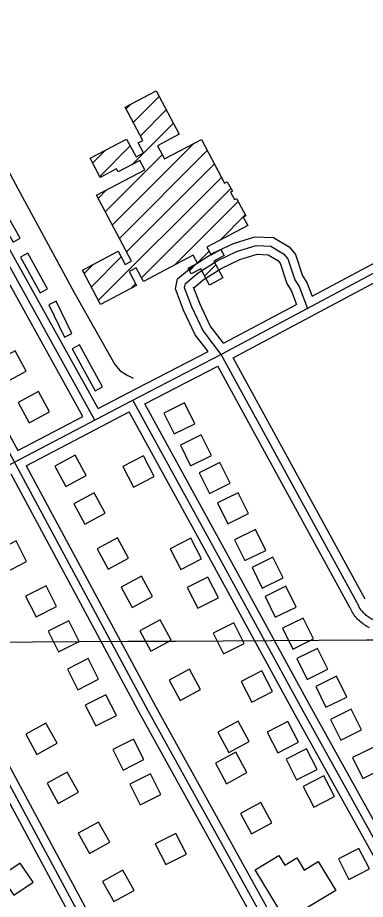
# Model space of a CAD drawing. Extents: x 3477039 to 3515015, y 546746 to 572297.
# Drawn here: x 3484637 to 3485237, y 563803 to 565328 of the extents above; entities that cross this region are included whole.
import ezdxf

# ---------------------------------------------------------------- set-up
doc = ezdxf.new("R2010")
doc.units = 0
for name, color, linetype in [('V-BLDG-OTLN', 7, 'Continuous'), ('V-GRID-MAJR', 7, 'Continuous'), ('V-ROAD-CNTR', 7, 'Continuous'), ('V-TOPO-SHOR', 7, 'Continuous')]:
    doc.layers.add(name, color=color, linetype=linetype)

msp = doc.modelspace()

# ---------------------------------------------------------------- linework, layer by layer
at = {"layer": 'V-BLDG-OTLN'}
for p, q in [((3484836.4, 565146.8), (3484881.1, 565191.5)), ((3484824.2, 565170), (3484832.4, 565178.2)), ((3484848.6, 565123.7), (3484893.3, 565168.4)), ((3484833.9, 565073.6), (3484905.6, 565145.3)), ((3484766.1, 565076.5), (3484787.9, 565098.3)), ((3484778.3, 565053.4), (3484831.1, 565106.2)), ((3484800.1, 564969.2), (3484942.2, 565111.2)), ((3484812.4, 564946), (3484964.2, 565097.9)), ((3484787.9, 564992.3), (3484886.5, 565090.9)), ((3484824.6, 564922.9), (3484976.4, 565074.8)), ((3484776.2, 564839.2), (3484988.7, 565051.6)), ((3484775.7, 565015.4), (3484790.2, 565029.9)), ((3484850.6, 564878.2), (3485004.9, 565032.5)), ((3484908, 564900.3), (3485017.6, 565009.8)), ((3484986.4, 564943.3), (3485029.8, 564986.7)), ((3484764, 564862.3), (3484815.6, 564914)), ((3484947, 564903.9), (3484967.3, 564924.2)), ((3484751.7, 564885.4), (3484767.7, 564901.4)), ((3484933.4, 564890.3), (3484945, 564901.9)), ((3484959.7, 564881.3), (3484979.1, 564900.6)), ((3484832.1, 564859.7), (3484840.2, 564867.8))]:
    msp.add_line(p, q, dxfattribs=at)
for points in [[(3484779.9, 564832.1), (3484748.6, 564891.3), (3484810.4, 564923.9), (3484822.3, 564901.3), (3484833, 564907), (3484772.8, 565020.8), (3484856.3, 565064.8), (3484847.7, 565081), (3484810.4, 565061.2), (3484807.6, 565066.4), (3484779.4, 565051.5), (3484761.9, 565084.6), (3484824.9, 565117.9), (3484841.2, 565087.3), (3484854, 565094), (3484844.9, 565111.2), (3484853, 565115.5), (3484822.5, 565173), (3484876, 565201.3), (3484915.7, 565126.1), (3484878.3, 565106.4), (3484890.3, 565083.8), (3484953.9, 565117.4), (3484993.9, 565041.7), (3484998.7, 565044.2), (3485007.5, 565027.7), (3485004.4, 565026.1), (3485011.2, 565013.3), (3485014.8, 565015.1), (3485030.7, 564985.1), (3485026.3, 564982.7), (3485033.9, 564968.4), (3484963.6, 564931.2), (3484970.6, 564918), (3484987.6, 564927), (3484993.3, 564916.3), (3484975.7, 564907), (3484991.2, 564877.7), (3484968.1, 564865.5), (3484953.1, 564893.8), (3484936.3, 564884.9), (3484931.2, 564894.6), (3484947.4, 564903.2), (3484940, 564917.2), (3484854, 564871.7), (3484841.4, 564895.5), (3484829, 564889), (3484841.7, 564864.8)], [(3484611.4, 564998.4), (3484599.2, 564991.4), (3484629, 564939.5), (3484641.1, 564946.5)], [(3484654, 564920.4), (3484641.8, 564913.6), (3484675.8, 564852.1), (3484688.1, 564858.9)], [(3484702.9, 564837.5), (3484690.3, 564831.3), (3484717.8, 564775.6), (3484730.3, 564781.8)], [(3484743.2, 564762.1), (3484730.9, 564755.4), (3484770.6, 564682.7), (3484782.9, 564689.4)], [(3484597.4, 564732.8), (3484616.4, 564697.6), (3484651.6, 564716.6), (3484632.6, 564751.8)], [(3484637.4, 564662.3), (3484656.4, 564627.2), (3484691.6, 564646.2), (3484672.6, 564681.4)], [(3484889, 564644), (3484906.7, 564608.2), (3484942.6, 564625.8), (3484924.9, 564661.7)], [(3484917.7, 564588.9), (3484935.4, 564553), (3484971.3, 564570.7), (3484953.6, 564606.6)], [(3484700.6, 564552.6), (3484719.6, 564517.4), (3484754.8, 564536.4), (3484735.8, 564571.6)], [(3484872.3, 564534.4), (3484854.1, 564570), (3484818.5, 564551.9), (3484836.6, 564516.2)], [(3484950.2, 564541), (3484967.9, 564505.2), (3485003.8, 564522.8), (3484986.1, 564558.7)], [(3484733.6, 564487.2), (3484752.6, 564452), (3484787.8, 564471), (3484768.8, 564506.2)], [(3484981.7, 564488.7), (3484999.4, 564452.8), (3485035.2, 564470.5), (3485017.6, 564506.4)], [(3485011.4, 564424.9), (3485029.1, 564389), (3485065, 564406.7), (3485047.3, 564442.6)], [(3484773.9, 564409.7), (3484792.9, 564374.5), (3484828.1, 564393.5), (3484809.1, 564428.7)], [(3484953.9, 564392), (3484935.7, 564427.7), (3484900.1, 564409.5), (3484918.2, 564373.9)], [(3484652.2, 564387.3), (3484634.1, 564423), (3484598.4, 564404.8), (3484616.6, 564369.2)], [(3485041.5, 564377.4), (3485059.2, 564341.5), (3485095.1, 564359.2), (3485077.4, 564395.1)], [(3484815.2, 564343.1), (3484834.3, 564307.9), (3484869.5, 564326.9), (3484850.4, 564362.1)], [(3484983.3, 564325), (3484965.2, 564360.6), (3484929.5, 564342.5), (3484947.7, 564306.9)], [(3484704, 564310), (3484685.9, 564345.7), (3484650.2, 564327.5), (3484668.4, 564291.9)], [(3485063.9, 564326.9), (3485081.5, 564291), (3485117.4, 564308.7), (3485099.7, 564344.6)], [(3485094, 564272.1), (3485111.7, 564236.2), (3485147.5, 564253.9), (3485129.9, 564289.8)], [(3484742.9, 564249.5), (3484724.8, 564285.1), (3484689.1, 564267), (3484707.3, 564231.3)], [(3484847.4, 564267.9), (3484866.5, 564232.7), (3484901.6, 564251.7), (3484882.6, 564286.9)], [(3485028.1, 564245.9), (3485009.9, 564281.6), (3484974.3, 564263.4), (3484992.4, 564227.8)], [(3485118.8, 564219.7), (3485136.5, 564183.8), (3485172.4, 564201.5), (3485154.7, 564237.4)], [(3484776.4, 564184.1), (3484758.2, 564219.7), (3484722.6, 564201.6), (3484740.7, 564165.9)], [(3484898.1, 564182.5), (3484917.1, 564147.3), (3484952.3, 564166.3), (3484933.3, 564201.5)], [(3485076.5, 564162.6), (3485058.3, 564198.3), (3485022.7, 564180.1), (3485040.8, 564144.5)], [(3485151.4, 564171.4), (3485169.1, 564135.5), (3485205, 564153.2), (3485187.3, 564189)], [(3484807.3, 564121.5), (3484789.2, 564157.2), (3484753.5, 564139), (3484771.7, 564103.4)], [(3485177, 564114.6), (3485194.6, 564078.8), (3485230.5, 564096.4), (3485212.8, 564132.3)], [(3484650.5, 564088.8), (3484669.9, 564053.8), (3484704.9, 564073.3), (3484685.4, 564108.2)], [(3484982.1, 564092.7), (3485001.1, 564057.5), (3485036.3, 564076.5), (3485017.3, 564111.7)], [(3485121.6, 564075.1), (3485103.5, 564110.7), (3485067.8, 564092.6), (3485086, 564056.9)], [(3484854.7, 564045), (3484836.5, 564080.6), (3484800.9, 564062.5), (3484819, 564026.9)], [(3485153.8, 564028.1), (3485135.7, 564063.8), (3485100.1, 564045.6), (3485118.2, 564010)], [(3485214.9, 564048.5), (3485232.5, 564012.6), (3485268.4, 564030.3), (3485250.7, 564066.1)], [(3484978.3, 564038.6), (3484997.3, 564003.4), (3485032.5, 564022.5), (3485013.5, 564057.7)], [(3484687.5, 564004.1), (3484706.9, 563969.1), (3484741.8, 563988.5), (3484722.4, 564023.5)], [(3484884.1, 563984.8), (3484865.9, 564020.4), (3484830.3, 564002.3), (3484848.4, 563966.7)], [(3485183.6, 563981.1), (3485165.5, 564016.8), (3485129.8, 563998.6), (3485148, 563963)], [(3485021.3, 563951.7), (3485040.3, 563916.5), (3485075.5, 563935.5), (3485056.4, 563970.7)], [(3484741.3, 563917.6), (3484760.8, 563882.6), (3484795.7, 563902), (3484776.3, 563937)], [(3484928.1, 563881.8), (3484910, 563917.5), (3484874.4, 563899.3), (3484892.5, 563863.7)], [(3485186.1, 563818.5), (3485100, 563766.6), (3485046.9, 563854.7), (3485087.8, 563879.4), (3485097.9, 563862.7), (3485118.8, 563875.2), (3485131.5, 563854.1), (3485155.8, 563868.7)], [(3485244.3, 563855.9), (3485226.1, 563891.6), (3485190.5, 563873.4), (3485208.6, 563837.8)], [(3484663.2, 563833), (3484640.8, 563866.1), (3484607.7, 563843.7), (3484630.1, 563810.6)], [(3484783.4, 563834.5), (3484802.8, 563799.5), (3484837.8, 563819), (3484818.3, 563853.9)]]:
    msp.add_lwpolyline(points, close=True, dxfattribs=at)
at = {"layer": 'V-GRID-MAJR'}
msp.add_spline([(3481202, 564229.3), (3486474.8, 564258.8), (3491747.6, 564289.1), (3497020.4, 564320.1), (3502293.2, 564352), (3507566, 564384.6), (3512838.8, 564417.9)], degree=3, dxfattribs=at)
at = {"layer": 'V-ROAD-CNTR'}
for points in [[(3483918.7, 565877.7), (3484174.9, 565399.7), (3484383.2, 565016.2), (3484629.4, 564562.3), (3484861.3, 564130.1), (3485097.3, 563703.4), (3485214.6, 563489.3), (3485265, 563393.7)], [(3483909.1, 564167.3), (3484151.7, 564303.9), (3484397.4, 564432.8), (3484627.9, 564557.6), (3484833.3, 564665.3), (3484988.6, 564745.8), (3485510.4, 565024.1), (3485996.4, 565283.3), (3486374.3, 565486.1)], [(3484769.8, 564632), (3484603.3, 564931.6), (3484461.3, 565193.8), (3484408.8, 565291.7)], [(3484775.8, 564652.1), (3484616.5, 564938.8), (3484474.5, 565200.9), (3484429.1, 565285.6)], [(3484749.2, 564638.1), (3484590.2, 564924.4), (3484448.1, 565186.7), (3484402.6, 565271.5)], [(3483953.7, 565246.7), (3484863.3, 563553)], [(3484293.2, 565213.4), (3484396.4, 565023.3), (3484637.2, 564579.4)], [(3485145, 564846.2), (3485488.6, 565029.5)], [(3485008.6, 564739.4), (3485502.6, 565002.9)], [(3484965.5, 564750.6), (3484943.5, 564779.5), (3484923.3, 564821.9), (3484909.5, 564859.2), (3484912.6, 564876.3), (3484939.5, 564898.6), (3484973.8, 564920.5), (3485009.3, 564937.4), (3485046.5, 564948.9), (3485078.3, 564947.5), (3485105.5, 564931.3), (3485116.4, 564918.2), (3485128.7, 564881.3), (3485136.1, 564869.9), (3485145, 564846.2)], [(3484988.2, 564745.5), (3484956.4, 564787.3), (3484937.2, 564827.7), (3484925, 564860.6), (3484926.4, 564868.2), (3484948.3, 564886.4), (3484981.1, 564907.3), (3485014.8, 564923.4), (3485048.5, 564933.8), (3485073.9, 564932.7), (3485095.7, 564919.7), (3485103.1, 564910.8), (3485115.1, 564874.7), (3485122.7, 564863.1), (3485137, 564824.9), (3485138.8, 564825.9)], [(3484992.4, 564764.8), (3484969.3, 564795.2), (3484951, 564833.5), (3484940.5, 564861.9), (3484940.2, 564860.2), (3484957.2, 564874.3), (3484988.4, 564894.2), (3485020.3, 564909.4), (3485050.4, 564918.7), (3485069.5, 564917.9), (3485085.8, 564908.2), (3485089.8, 564903.4), (3485101.5, 564868.2), (3485109.2, 564856.3), (3485118.4, 564831.9)], [(3484992.4, 564764.8), (3485118.4, 564831.9)], [(3484775.8, 564652.1), (3484826.4, 564678.6), (3484965.5, 564750.6)], [(3485223.6, 564315.1), (3484988.2, 564745.5)], [(3485236.8, 564322.3), (3485008.6, 564739.4)], [(3484856.1, 564660.2), (3484982.1, 564725.5)], [(3485210.5, 564307.9), (3484982.1, 564725.5)], [(3485296.6, 563827.7), (3485129.3, 564129.7), (3484989.7, 564385.2), (3484835.6, 564666.5)], [(3485301.9, 563849.1), (3485142.4, 564136.9), (3485002.9, 564392.4), (3484856.1, 564660.3)], [(3484651.4, 564553), (3484829.5, 564646.4)], [(3485276.6, 563832.9), (3485116.1, 564122.4), (3484976.6, 564378), (3484829.5, 564646.4)], [(3484637.2, 564579.4), (3484749.2, 564638.1)], [(3484651.4, 564553), (3484874.5, 564137.2), (3485102.8, 563724.5)], [(3484624.9, 564539), (3484848.1, 564122.9), (3485077.4, 563708.5)], [(3484412.6, 564423.9), (3484868.8, 563574.3)], [(3484386, 564409.9), (3484843.5, 563558.1)], [(3485244.3, 564273), (3485242.2, 564274.1), (3485239.8, 564275.3), (3485237.5, 564276.7), (3485235.3, 564278.1), (3485233.1, 564279.7), (3485231, 564281.3), (3485228.9, 564283), (3485226.9, 564284.7), (3485225, 564286.6), (3485223.1, 564288.5), (3485221.4, 564290.5), (3485219.7, 564292.5), (3485218, 564294.7), (3485216.5, 564296.8), (3485215, 564299.1), (3485213.7, 564301.4), (3485212.4, 564303.7), (3485211.2, 564306.1), (3485210.1, 564308.4), (3485209.8, 564309.3)], [(3485250.9, 564286.5), (3485249, 564287.4), (3485247.2, 564288.4), (3485245.4, 564289.5), (3485243.6, 564290.6), (3485241.9, 564291.8), (3485240.3, 564293.1), (3485238.7, 564294.4), (3485237.1, 564295.8), (3485235.6, 564297.2), (3485234.1, 564298.7), (3485232.7, 564300.3), (3485231.4, 564301.9), (3485230.1, 564303.6), (3485228.9, 564305.3), (3485227.8, 564307), (3485226.7, 564308.8), (3485225.7, 564310.6), (3485224.8, 564312.5), (3485223.9, 564314.4), (3485223.6, 564315.1)]]:
    msp.add_lwpolyline(points, dxfattribs=at)
at = {"layer": 'V-TOPO-SHOR'}
msp.add_lwpolyline([(3484574.5, 565148.6), (3484637.4, 565031), (3484734.4, 564852.8), (3484804.3, 564728.1), (3484813.7, 564717.4), (3484827.1, 564708.9), (3484835.9, 564704.7)], dxfattribs=at)

doc.saveas('drawing.dxf')
